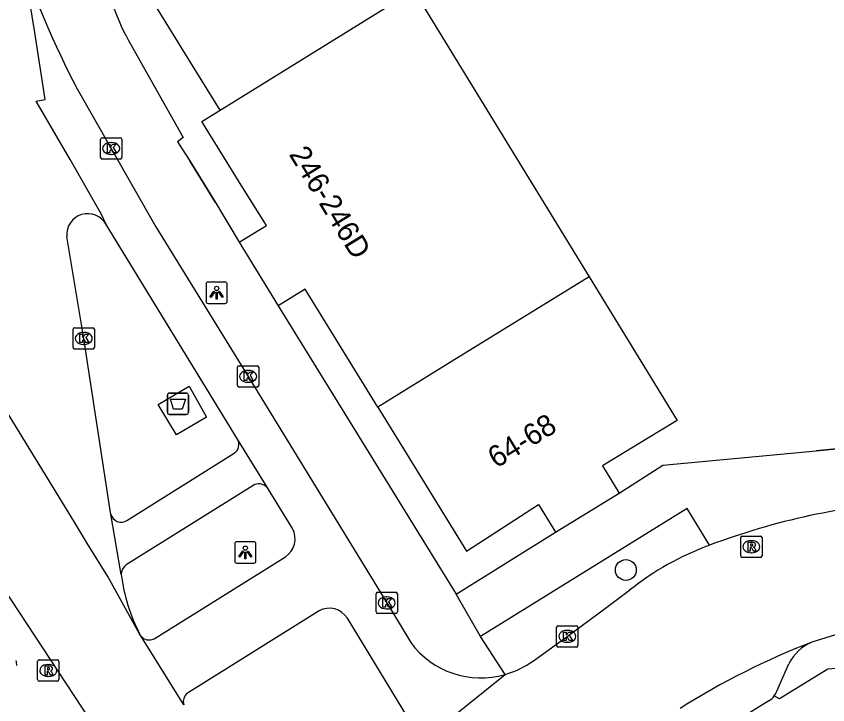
# Model space of a CAD drawing. Extents: x 160379 to 161131, y 383940 to 384849.
# Drawn here: x 160533.11 to 160571.19, y 384483.89 to 384516.19 of the extents above; entities that cross this region are included whole.
import ezdxf

# ---------------------------------------------------------------- set-up
doc = ezdxf.new("R2010")
doc.units = 0
for name, color, linetype in [('IMGEO_Afval_apart_plaats', 7, 'Continuous'), ('IMGEO_Boom', 7, 'Continuous'), ('IMGEO_Fietspad_open', 7, 'Continuous'), ('IMGEO_Hek', 7, 'Continuous'), ('IMGEO_Kolk', 7, 'Continuous'), ('IMGEO_Lichtpunt', 7, 'Continuous'), ('IMGEO_Muur', 7, 'Continuous'), ('IMGEO_Pand', 7, 'Continuous'), ('IMGEO_Pand_nummerreeks', 7, 'Continuous'), ('IMGEO_Parkeervlak_open', 7, 'Continuous'), ('IMGEO_Rijbaan_lokaal_gesloten', 7, 'Continuous'), ('IMGEO_Rijbaan_lokaal_open', 7, 'Continuous'), ('IMGEO_Rioolput', 7, 'Continuous'), ('IMGEO_Voetpad_gesloten', 7, 'Continuous'), ('IMGEO_Voetpad_open', 7, 'Continuous')]:
    doc.layers.add(name, color=color, linetype=linetype)

msp = doc.modelspace()

# ---------------------------------------------------------------- linework, layer by layer
at = {"layer": 'IMGEO_Afval_apart_plaats'}
for p, q in [((160540.201, 384497.608), (160540.201, 384498.408)), ((160540.201, 384498.408), (160540.201, 384497.608)), ((160540.301, 384498.508), (160541.091, 384498.508)), ((160541.091, 384498.508), (160540.301, 384498.508)), ((160541.191, 384498.408), (160541.191, 384497.608)), ((160541.191, 384497.608), (160541.191, 384498.408)), ((160541.091, 384497.508), (160540.301, 384497.508)), ((160540.301, 384497.508), (160541.091, 384497.508))]:
    msp.add_line(p, q, dxfattribs=at)
msp.add_lwpolyline([(160540.344, 384498.222), (160541.048, 384498.222), (160540.899, 384497.752), (160540.493, 384497.752), (160540.344, 384498.222)], dxfattribs=at)
for centre, start, end in [((160540.301, 384498.408), 90, 180), ((160540.301, 384498.408), 90, 180), ((160541.091, 384498.408), 0, 90), ((160541.091, 384498.408), 360, 90), ((160540.301, 384497.608), 180, 270), ((160540.301, 384497.608), 180, 270), ((160541.091, 384497.608), 270, 0), ((160541.091, 384497.608), 270, 0)]:
    msp.add_arc(centre, 0.1, start, end, dxfattribs=at)
at = {"layer": 'IMGEO_Boom'}
msp.add_circle((160561.713, 384490.21), 0.489, dxfattribs=at)
at = {"layer": 'IMGEO_Fietspad_open'}
for points in [[(160535.969, 384512.782), (160537.568, 384509.984), (160539.661, 384506.304), (160543.991, 384499.294), (160550.492, 384488.666), (160551.618, 384486.805)], [(160543.496, 384496.342), (160537.326, 384506.421)], [(160544.937, 384494.015), (160543.496, 384496.342)], [(160546.076, 384492.162), (160544.937, 384494.015)], [(160539.577, 384486.986), (160545.739, 384490.825)], [(160547.322, 384488.294), (160541.145, 384484.437)], [(160551.747, 384482.855), (160548.649, 384487.945)]]:
    msp.add_lwpolyline(points, dxfattribs=at)
for centre, radius, start, end in [((160577.661, 384534.495), 47.007, 198.9487, 207.5106), ((160545.167, 384491.68), 1.029, 303.7857, 27.92), ((160547.8, 384487.414), 1.001, 32.0187, 118.5112), ((160539.345, 384487.41), 0.483, 216.4237, 298.6558), ((160554.91, 384489.246), 4.098, 216.5597, 286.1598), ((160541.464, 384484.036), 0.513, 128.4886, 196.7202)]:
    msp.add_arc(centre, radius, start, end, dxfattribs=at)
at = {"layer": 'IMGEO_Hek'}
msp.add_lwpolyline([(160573.642, 384496.096), (160570.648, 384495.799)], dxfattribs=at)
at = {"layer": 'IMGEO_Kolk'}
for p, q in [((160537.142, 384510.484), (160537.994, 384510.484)), ((160537.067, 384509.558), (160537.067, 384510.41)), ((160537.555, 384510.264), (160537.58, 384510.264)), ((160538.068, 384510.41), (160538.068, 384509.558)), ((160537.578, 384509.704), (160537.553, 384509.704)), ((160537.994, 384509.484), (160537.142, 384509.484)), ((160535.78, 384500.649), (160535.78, 384501.501)), ((160535.855, 384501.575), (160536.707, 384501.575)), ((160536.268, 384501.355), (160536.293, 384501.355)), ((160536.781, 384501.501), (160536.781, 384500.649)), ((160536.707, 384500.575), (160535.855, 384500.575)), ((160536.291, 384500.795), (160536.266, 384500.795)), ((160543.49, 384498.868), (160543.49, 384499.72)), ((160543.565, 384499.794), (160544.417, 384499.794)), ((160543.978, 384499.574), (160544.003, 384499.574)), ((160544.491, 384499.72), (160544.491, 384498.868)), ((160544.417, 384498.794), (160543.565, 384498.794)), ((160544.001, 384499.014), (160543.976, 384499.014)), ((160550.066, 384489.166), (160550.918, 384489.166)), ((160549.991, 384488.24), (160549.991, 384489.092)), ((160550.479, 384488.946), (160550.504, 384488.946)), ((160550.992, 384489.092), (160550.992, 384488.24)), ((160550.502, 384488.386), (160550.477, 384488.386)), ((160550.918, 384488.166), (160550.066, 384488.166)), ((160558.465, 384486.671), (160558.465, 384487.523)), ((160558.54, 384487.597), (160559.392, 384487.597)), ((160558.953, 384487.377), (160558.978, 384487.377)), ((160559.466, 384487.523), (160559.466, 384486.671)), ((160559.392, 384486.597), (160558.54, 384486.597)), ((160558.976, 384486.817), (160558.951, 384486.817))]:
    msp.add_line(p, q, dxfattribs=at)
for points in [[(160537.142, 384510.484), (160537.994, 384510.484)], [(160537.067, 384509.558), (160537.067, 384510.41)], [(160537.388, 384510.184), (160537.511, 384510.184), (160537.511, 384510.033), (160537.641, 384510.184), (160537.805, 384510.184), (160537.659, 384510.033), (160537.812, 384509.784), (160537.66, 384509.784), (160537.575, 384509.948), (160537.511, 384509.881), (160537.511, 384509.784), (160537.388, 384509.784), (160537.388, 384510.184)], [(160538.068, 384510.41), (160538.068, 384509.558)], [(160537.994, 384509.484), (160537.142, 384509.484)], [(160535.78, 384500.649), (160535.78, 384501.501)], [(160535.855, 384501.575), (160536.707, 384501.575)], [(160536.781, 384501.501), (160536.781, 384500.649)], [(160536.101, 384501.275), (160536.224, 384501.275), (160536.224, 384501.124), (160536.354, 384501.275), (160536.518, 384501.275), (160536.372, 384501.124), (160536.525, 384500.875), (160536.373, 384500.875), (160536.288, 384501.039), (160536.224, 384500.972), (160536.224, 384500.875), (160536.101, 384500.875), (160536.101, 384501.275)], [(160536.707, 384500.575), (160535.855, 384500.575)], [(160543.49, 384498.868), (160543.49, 384499.72)], [(160543.565, 384499.794), (160544.417, 384499.794)], [(160543.811, 384499.494), (160543.934, 384499.494), (160543.934, 384499.343), (160544.064, 384499.494), (160544.228, 384499.494), (160544.082, 384499.343), (160544.235, 384499.094), (160544.083, 384499.094), (160543.998, 384499.258), (160543.934, 384499.191), (160543.934, 384499.094), (160543.811, 384499.094), (160543.811, 384499.494)], [(160544.491, 384499.72), (160544.491, 384498.868)], [(160544.417, 384498.794), (160543.565, 384498.794)], [(160550.066, 384489.166), (160550.918, 384489.166)], [(160549.991, 384488.24), (160549.991, 384489.092)], [(160550.312, 384488.866), (160550.435, 384488.866), (160550.435, 384488.715), (160550.565, 384488.866), (160550.729, 384488.866), (160550.583, 384488.715), (160550.736, 384488.466), (160550.584, 384488.466), (160550.499, 384488.63), (160550.435, 384488.563), (160550.435, 384488.466), (160550.312, 384488.466), (160550.312, 384488.866)], [(160550.992, 384489.092), (160550.992, 384488.24)], [(160550.918, 384488.166), (160550.066, 384488.166)], [(160558.465, 384486.671), (160558.465, 384487.523)], [(160558.54, 384487.597), (160559.392, 384487.597)], [(160558.786, 384487.297), (160558.909, 384487.297), (160558.909, 384487.146), (160559.039, 384487.297), (160559.203, 384487.297), (160559.057, 384487.146), (160559.21, 384486.897), (160559.058, 384486.897), (160558.973, 384487.061), (160558.909, 384486.994), (160558.909, 384486.897), (160558.786, 384486.897), (160558.786, 384487.297)], [(160559.466, 384487.523), (160559.466, 384486.671)], [(160559.392, 384486.597), (160558.54, 384486.597)]]:
    msp.add_lwpolyline(points, dxfattribs=at)
for centre, start, end in [((160537.144, 384510.408), 91.552, 178.448), ((160537.144, 384510.408), 91.552, 178.448), ((160537.992, 384510.408), 1.552, 88.448), ((160537.992, 384510.408), 1.552, 88.448), ((160537.144, 384509.56), 181.552, 268.448), ((160537.144, 384509.56), 181.552, 268.448), ((160537.992, 384509.56), 271.552, 358.448), ((160537.992, 384509.56), 271.552, 358.448), ((160535.857, 384501.499), 91.552, 178.448), ((160535.857, 384501.499), 91.552, 178.448), ((160536.705, 384501.499), 1.552, 88.448), ((160536.705, 384501.499), 1.552, 88.448), ((160535.857, 384500.651), 181.552, 268.448), ((160535.857, 384500.651), 181.552, 268.448), ((160536.705, 384500.651), 271.552, 358.448), ((160536.705, 384500.651), 271.552, 358.448), ((160543.567, 384499.718), 91.552, 178.448), ((160543.567, 384499.718), 91.552, 178.448), ((160544.415, 384499.718), 1.552, 88.448), ((160544.415, 384499.718), 1.552, 88.448), ((160543.567, 384498.87), 181.552, 268.448), ((160543.567, 384498.87), 181.552, 268.448), ((160544.415, 384498.87), 271.552, 358.448), ((160544.415, 384498.87), 271.552, 358.448), ((160550.068, 384489.09), 91.552, 178.448), ((160550.068, 384489.09), 91.552, 178.448), ((160550.916, 384489.09), 1.552, 88.448), ((160550.916, 384489.09), 1.552, 88.448), ((160550.068, 384488.242), 181.552, 268.448), ((160550.068, 384488.242), 181.552, 268.448), ((160550.916, 384488.242), 271.552, 358.448), ((160550.916, 384488.242), 271.552, 358.448), ((160558.542, 384487.521), 91.552, 178.448), ((160558.542, 384487.521), 91.552, 178.448), ((160559.39, 384487.521), 1.552, 88.448), ((160559.39, 384487.521), 1.552, 88.448), ((160558.542, 384486.673), 181.552, 268.448), ((160558.542, 384486.673), 181.552, 268.448), ((160559.39, 384486.673), 271.552, 358.448), ((160559.39, 384486.673), 271.552, 358.448)]:
    msp.add_arc(centre, 0.0765, start, end, dxfattribs=at)
for centre, major_axis, ratio, start_param, end_param in [((160537.554, 384509.984), (-0.387, 0.002), 0.722429, 4.712389, 7.853982), ((160537.579, 384509.984), (-0.39, 0.002), 0.717154, 1.570796, 4.712389), ((160536.267, 384501.075), (-0.387, 0.002), 0.722429, 4.712389, 7.853982), ((160536.292, 384501.075), (-0.39, 0.002), 0.717154, 1.570796, 4.712389), ((160543.977, 384499.294), (-0.387, 0.002), 0.722429, 4.712389, 7.853982), ((160544.002, 384499.294), (-0.39, 0.002), 0.717154, 1.570796, 4.712389), ((160550.478, 384488.666), (-0.387, 0.002), 0.722429, 4.712389, 7.853982), ((160550.503, 384488.666), (-0.39, 0.002), 0.717154, 1.570796, 4.712389), ((160558.952, 384487.097), (-0.387, 0.002), 0.722429, 4.712389, 7.853982), ((160558.977, 384487.097), (-0.39, 0.002), 0.717154, 1.570796, 4.712389)]:
    msp.add_ellipse(centre, major_axis=major_axis, ratio=ratio, start_param=start_param, end_param=end_param, dxfattribs=at)
at = {"layer": 'IMGEO_Lichtpunt'}
for p, q in [((160542.015, 384503.62), (160542.015, 384502.813)), ((160542.015, 384503.62), (160542.015, 384502.813)), ((160542.917, 384503.715), (160542.109, 384503.715)), ((160542.917, 384503.715), (160542.109, 384503.715)), ((160543.011, 384502.813), (160543.011, 384503.62)), ((160543.011, 384502.813), (160543.011, 384503.62)), ((160542.109, 384502.719), (160542.917, 384502.719)), ((160542.109, 384502.719), (160542.917, 384502.719)), ((160543.362, 384491.438), (160543.362, 384490.631)), ((160543.362, 384491.438), (160543.362, 384490.631)), ((160544.264, 384491.533), (160543.456, 384491.533)), ((160544.264, 384491.533), (160543.456, 384491.533)), ((160544.358, 384490.631), (160544.358, 384491.438)), ((160544.358, 384490.631), (160544.358, 384491.438)), ((160543.456, 384490.537), (160544.264, 384490.537)), ((160543.456, 384490.537), (160544.264, 384490.537))]:
    msp.add_line(p, q, dxfattribs=at)
for points in [[(160542.389, 384503.284), (160542.428, 384503.256), (160542.24, 384502.994), (160542.202, 384503.021), (160542.389, 384503.284)], [(160542.491, 384503.236), (160542.538, 384503.236), (160542.538, 384502.914), (160542.491, 384502.914), (160542.491, 384503.236)], [(160542.601, 384503.256), (160542.639, 384503.283), (160542.826, 384503.021), (160542.787, 384502.993), (160542.601, 384503.256)], [(160543.736, 384491.102), (160543.775, 384491.074), (160543.587, 384490.812), (160543.549, 384490.839), (160543.736, 384491.102)], [(160543.838, 384491.054), (160543.885, 384491.054), (160543.885, 384490.732), (160543.838, 384490.732), (160543.838, 384491.054)], [(160543.948, 384491.074), (160543.986, 384491.101), (160544.173, 384490.839), (160544.134, 384490.811), (160543.948, 384491.074)]]:
    msp.add_lwpolyline(points, dxfattribs=at)
for centre in [(160542.514, 384503.418), (160543.861, 384491.236)]:
    msp.add_circle(centre, 0.0994, dxfattribs=at)
for centre, start, end in [((160542.109, 384503.62), 90, 180), ((160542.109, 384503.62), 90, 180), ((160542.917, 384503.62), 0, 90), ((160542.917, 384503.62), 0, 90), ((160542.109, 384502.813), 180, 270), ((160542.109, 384502.813), 180, 270), ((160542.917, 384502.813), 270, 0), ((160542.917, 384502.813), 270, 360), ((160543.456, 384491.438), 90, 180), ((160543.456, 384491.438), 90, 180), ((160544.264, 384491.438), 0, 90), ((160544.264, 384491.438), 0, 90), ((160543.456, 384490.631), 180, 270), ((160543.456, 384490.631), 180, 270), ((160544.264, 384490.631), 270, 0), ((160544.264, 384490.631), 270, 360)]:
    msp.add_arc(centre, 0.0946, start, end, dxfattribs=at)
at = {"layer": 'IMGEO_Muur'}
msp.add_lwpolyline([(160542.463, 384507.449), (160541.256, 384509.41)], dxfattribs=at)
at = {"layer": 'IMGEO_Pand'}
for points in [[(160542.675, 384511.774), (160541.186, 384514.2), (160538.13, 384519.154), (160539.407, 384519.942), (160536.225, 384525.095)], [(160542.675, 384511.774), (160551.75, 384517.416), (160552.049, 384516.93)], [(160552.049, 384516.93), (160559.994, 384503.964)], [(160543.567, 384505.594), (160544.848, 384506.375), (160543.741, 384508.132), (160541.823, 384511.25), (160542.675, 384511.774)], [(160543.567, 384505.594), (160545.393, 384502.598)], [(160559.994, 384503.964), (160553.568, 384500), (160550.077, 384497.847)], [(160559.994, 384503.964), (160564.114, 384497.227), (160562.697, 384496.361), (160560.619, 384495.09), (160561.401, 384493.811)], [(160550.077, 384497.847), (160546.674, 384503.379), (160545.393, 384502.598)], [(160550.077, 384497.847), (160554.233, 384491.092), (160557.607, 384493.288), (160558.41, 384491.981)], [(160558.41, 384491.981), (160561.401, 384493.811)]]:
    msp.add_lwpolyline(points, dxfattribs=at)
at = {"layer": 'IMGEO_Parkeervlak_open'}
msp.add_lwpolyline([(160568.793, 384484.524), (160569.365, 384485.81)], dxfattribs=at)
for centre, radius, start, end in [((160571.346, 384484.791), 2.228, 113.8484, 152.7662), ((160567.98, 384484.822), 0.866, 323.1493, 339.848)]:
    msp.add_arc(centre, radius, start, end, dxfattribs=at)
at = {"layer": 'IMGEO_Rijbaan_lokaal_gesloten'}
for points in [[(160538.916, 384487.188), (160537.404, 384489.902), (160536.463, 384491.435), (160535.841, 384492.448), (160531.875, 384498.906)], [(160545.325, 384469.609), (160543.502, 384472.644), (160532.529, 384489.344)], [(160538.957, 384487.123), (160538.916, 384487.188)], [(160540.973, 384483.888), (160538.957, 384487.123)]]:
    msp.add_lwpolyline(points, dxfattribs=at)
msp.add_arc((160531.746, 384485.679), 1.395, 1.8579, 11.664, dxfattribs=at)
at = {"layer": 'IMGEO_Rijbaan_lokaal_open'}
for points in [[(160537.326, 384506.421), (160537.094, 384506.916), (160535.638, 384509.459), (160534.052, 384512.201), (160534.462, 384512.286), (160533.987, 384515.422), (160533.605, 384517.737), (160533.201, 384519.231)], [(160537.547, 384492.827), (160537.533, 384492.911), (160536.281, 384501.075), (160535.487, 384505.856)], [(160538.034, 384490.001), (160537.547, 384492.827)], [(160557.384, 384485.955), (160558.966, 384487.097), (160560.751, 384488.422), (160561.885, 384489.257)], [(160573.067, 384487.645), (160570.445, 384486.828)], [(160551.667, 384481.785), (160556.05, 384485.31)]]:
    msp.add_lwpolyline(points, dxfattribs=at)
for centre, radius, start, end in [((160536.467, 384505.942), 0.984, 29.1532, 185.004), ((160577.224, 384460.774), 32.716, 93.5149, 110.7424), ((160570.05, 384479.141), 13, 109.8429, 128.9074), ((160546.563, 384491.13), 8.603, 187.5433, 207.2738), ((160583.36, 384453.458), 35.782, 111.1582, 122.2678), ((160554.838, 384489.518), 4.379, 286.0626, 305.5457)]:
    msp.add_arc(centre, radius, start, end, dxfattribs=at)
at = {"layer": 'IMGEO_Rioolput'}
for p, q in [((160567.175, 384491.802), (160568.027, 384491.802)), ((160567.1, 384490.876), (160567.1, 384491.728)), ((160567.588, 384491.582), (160567.613, 384491.582)), ((160568.101, 384491.728), (160568.101, 384490.876)), ((160568.027, 384490.802), (160567.175, 384490.802)), ((160567.611, 384491.022), (160567.586, 384491.022)), ((160534.114, 384485.07), (160534.114, 384485.922)), ((160534.189, 384485.996), (160535.041, 384485.996)), ((160534.602, 384485.776), (160534.627, 384485.776)), ((160535.115, 384485.922), (160535.115, 384485.07)), ((160535.041, 384484.996), (160534.189, 384484.996)), ((160534.625, 384485.216), (160534.6, 384485.216))]:
    msp.add_line(p, q, dxfattribs=at)
for points in [[(160567.175, 384491.802), (160568.027, 384491.802)], [(160567.1, 384490.876), (160567.1, 384491.728)], [(160567.689, 384491.5), (160567.437, 384491.502), (160567.437, 384491.102)], [(160567.615, 384491.421), (160567.561, 384491.421), (160567.561, 384491.34)], [(160568.101, 384491.728), (160568.101, 384490.876)], [(160567.437, 384491.102), (160567.561, 384491.102), (160567.561, 384491.264), (160567.572, 384491.264)], [(160567.561, 384491.34), (160567.613, 384491.34)], [(160567.619, 384491.235), (160567.69, 384491.102), (160567.83, 384491.102), (160567.765, 384491.228)], [(160568.027, 384490.802), (160567.175, 384490.802)], [(160534.114, 384485.07), (160534.114, 384485.922)], [(160534.189, 384485.996), (160535.041, 384485.996)], [(160535.115, 384485.922), (160535.115, 384485.07)], [(160534.703, 384485.694), (160534.451, 384485.696), (160534.451, 384485.296)], [(160534.451, 384485.296), (160534.575, 384485.296), (160534.575, 384485.458), (160534.586, 384485.458)], [(160534.629, 384485.615), (160534.575, 384485.615), (160534.575, 384485.534)], [(160534.575, 384485.534), (160534.627, 384485.534)], [(160534.633, 384485.429), (160534.704, 384485.296), (160534.844, 384485.296), (160534.779, 384485.422)], [(160535.041, 384484.996), (160534.189, 384484.996)]]:
    msp.add_lwpolyline(points, dxfattribs=at)
for centre, radius, start, end in [((160567.177, 384491.726), 0.0765, 91.552, 178.448), ((160567.177, 384491.726), 0.0765, 91.552, 178.448), ((160568.025, 384491.726), 0.0765, 1.552, 88.448), ((160568.025, 384491.726), 0.0765, 1.552, 88.448), ((160567.621, 384491.325), 0.0964, 77.0061, 93.1865), ((160567.688, 384491.39), 0.109, 350.3612, 89.416), ((160567.571, 384491.211), 0.0533, 26.0293, 88.6989), ((160567.597, 384491.529), 0.19, 274.7715, 282.9687), ((160567.635, 384491.382), 0.0378, 276.6634, 79.6772), ((160567.686, 384491.39), 0.112, 277.5842, 350.9817), ((160567.67, 384491.175), 0.108, 29.5134, 73.7905), ((160567.177, 384490.878), 0.0765, 181.552, 268.448), ((160567.177, 384490.878), 0.0765, 181.552, 268.448), ((160568.025, 384490.878), 0.0765, 271.552, 358.448), ((160568.025, 384490.878), 0.0765, 271.552, 358.448), ((160534.191, 384485.92), 0.0765, 91.552, 178.448), ((160534.191, 384485.92), 0.0765, 91.552, 178.448), ((160535.039, 384485.92), 0.0765, 1.552, 88.448), ((160535.039, 384485.92), 0.0765, 1.552, 88.448), ((160534.585, 384485.405), 0.0533, 26.0293, 88.6989), ((160534.611, 384485.723), 0.19, 274.7715, 282.9687), ((160534.635, 384485.519), 0.0964, 77.0061, 93.1865), ((160534.649, 384485.576), 0.0378, 276.6634, 79.6772), ((160534.702, 384485.584), 0.109, 350.3612, 89.416), ((160534.7, 384485.584), 0.112, 277.5842, 350.9817), ((160534.684, 384485.369), 0.108, 29.5134, 73.7905), ((160534.191, 384485.072), 0.0765, 181.552, 268.448), ((160534.191, 384485.072), 0.0765, 181.552, 268.448), ((160535.039, 384485.072), 0.0765, 271.552, 358.448), ((160535.039, 384485.072), 0.0765, 271.552, 358.448)]:
    msp.add_arc(centre, radius, start, end, dxfattribs=at)
for centre, major_axis, ratio, start_param, end_param in [((160567.587, 384491.302), (-0.387, 0.002), 0.722429, 4.712389, 7.853982), ((160567.612, 384491.302), (-0.39, 0.002), 0.717154, 1.570796, 4.712389), ((160534.601, 384485.496), (-0.387, 0.002), 0.722429, 4.712389, 7.853982), ((160534.626, 384485.496), (-0.39, 0.002), 0.717154, 1.570796, 4.712389)]:
    msp.add_ellipse(centre, major_axis=major_axis, ratio=ratio, start_param=start_param, end_param=end_param, dxfattribs=at)
at = {"layer": 'IMGEO_Voetpad_gesloten'}
msp.add_lwpolyline([(160541.219, 384498.832), (160542.04, 384497.38), (160540.624, 384496.549), (160539.769, 384497.978), (160541.219, 384498.832)], dxfattribs=at)
at = {"layer": 'IMGEO_Voetpad_open'}
for points in [[(160538.509, 384514.832), (160540.936, 384510.503), (160540.683, 384510.301), (160541.256, 384509.41), (160542.463, 384507.449), (160543.567, 384505.594)], [(160545.393, 384502.598), (160553.751, 384489.077)], [(160561.401, 384493.811), (160563.454, 384495.131), (160570.648, 384495.799), (160573.642, 384496.096)], [(160538.307, 384492.534), (160543.339, 384495.693)], [(160544.303, 384494.216), (160538.267, 384490.446)], [(160565.637, 384491.369), (160564.585, 384493.089), (160554.9, 384487.097)], [(160553.751, 384489.077), (160558.41, 384491.981)], [(160554.9, 384487.097), (160553.751, 384489.077)], [(160556.05, 384485.31), (160554.9, 384487.097)], [(160575.96, 384486.226), (160575.962, 384485.957), (160571.191, 384485.564), (160568.922, 384484.167), (160568.673, 384484.303)], [(160568.415, 384484.069), (160564.12, 384481.395)]]:
    msp.add_lwpolyline(points, dxfattribs=at)
for centre, radius, start, end in [((160546.801, 384519.784), 9.658, 198.9127, 210.8488), ((160543.072, 384496.101), 0.487, 303.1701, 29.6315), ((160544.496, 384493.726), 0.527, 33.2988, 111.5203), ((160538.033, 384492.954), 0.502, 194.6952, 303.1389), ((160538.652, 384489.961), 0.619, 128.438, 176.2893), ((160567.951, 384484.84), 0.9, 301.0442, 323.3704)]:
    msp.add_arc(centre, radius, start, end, dxfattribs=at)

# ---------------------------------------------------------------- texts
at = {"layer": 'IMGEO_Pand_nummerreeks'}
for s, rotation, p in [('246-246D', 301.5239, (160545.884, 384509.709)), ('64-68', 31.5642, (160555.635, 384494.96))]:
    msp.add_text(s, height=1, rotation=rotation, dxfattribs=at).set_placement(p)

doc.saveas('drawing.dxf')
